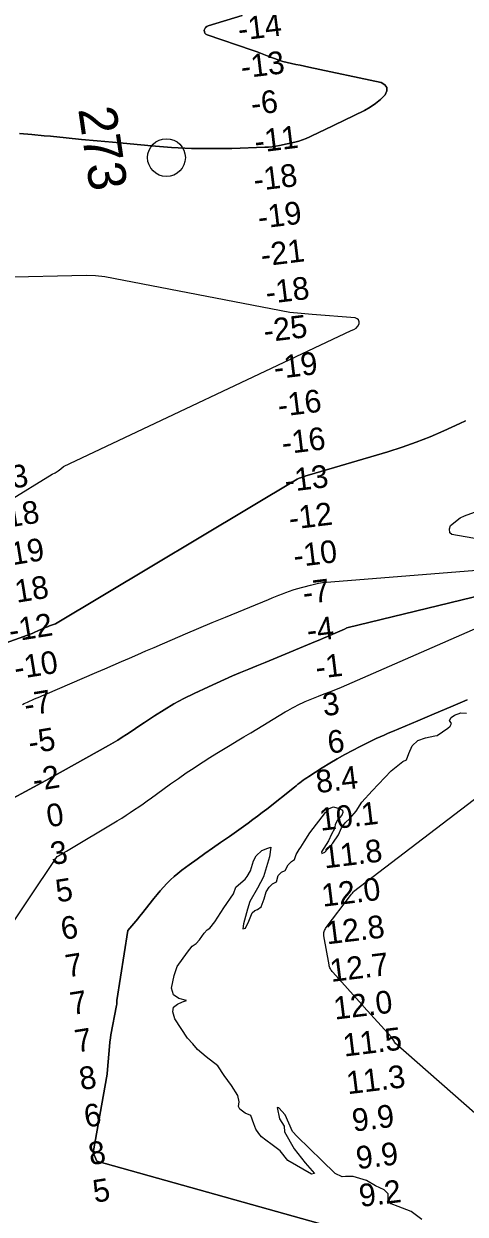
# Model space of a CAD drawing. Extents: x 3219052 to 3256913, y 800770 to 826146.
# Drawn here: x 3226376 to 3227543, y 813043 to 816190 of the extents above; entities that cross this region are included whole.
import ezdxf

# ---------------------------------------------------------------- set-up
doc = ezdxf.new("R2010")
doc.units = 0
for name, color, linetype in [('V-RIVR-EDGE', 7, 'Continuous'), ('V-RIVR-IDEN', 7, 'Continuous'), ('V-RIVR-MILE', 7, 'Continuous'), ('V-RIVR-RANG', 7, 'Continuous'), ('V-TOPO-DPTH', 7, 'Continuous'), ('V-TOPO-MINR', 7, 'Continuous'), ('V-TOPO-WATR', 7, 'Continuous')]:
    doc.layers.add(name, color=color, linetype=linetype)

msp = doc.modelspace()

# ---------------------------------------------------------------- linework, layer by layer
at = {"layer": 'V-RIVR-EDGE'}
for points in [[(3227011.4, 813876.5), (3227016.2, 813894.6), (3227024.1, 813907.3), (3227033.3, 813916.3), (3227043.9, 813921.5), (3227048.7, 813938.4), (3227056.7, 813946.7), (3227066.9, 813951), (3227074.5, 813966), (3227083.2, 813975.5), (3227091.1, 813980.2), (3227096.3, 813993.7), (3227103.5, 814006.7), (3227107.8, 814013.4), (3227116.6, 814027.2), (3227132, 814050.5), (3227173.3, 814105), (3227183.2, 814115.2), (3227194.3, 814119.9), (3227209.7, 814115.2), (3227218.4, 814110.4), (3227219.5, 814104.8), (3227216.7, 814097.3), (3227204.1, 814083.5), (3227198.9, 814071.7), (3227197.3, 814061.8), (3227189.7, 814047.2), (3227181, 814029.4), (3227163.1, 814001), (3227163.5, 813996.7), (3227171.4, 813999.4), (3227192.4, 814023.9), (3227207.9, 814046), (3227215.5, 814064.1), (3227225.8, 814077.2), (3227237.7, 814088.6), (3227254.3, 814107.9), (3227269.4, 814132), (3227296.8, 814162), (3227347.1, 814215.2), (3227378, 814239.3), (3227387.9, 814243.6), (3227393.5, 814260.6), (3227402.6, 814281.1), (3227417.7, 814295.3), (3227437.5, 814302.4), (3227462.4, 814307.1), (3227468.7, 814308.6), (3227496.8, 814327.9), (3227503.2, 814332.6), (3227506.7, 814339.8), (3227501.2, 814347.7), (3227506, 814356), (3227514.3, 814362.3), (3227531.3, 814367.8), (3227545.9, 814367.7)], [(3227428, 813028.6), (3227400, 813050), (3227365.6, 813062.8), (3227347, 813070.3), (3227339.2, 813081.4), (3227338.8, 813096.8), (3227328.5, 813107.2), (3227305.6, 813117.9), (3227282, 813131.8), (3227246.8, 813142.1), (3227226.6, 813142.6), (3227217.9, 813141.4), (3227199, 813150.2), (3227163.9, 813185), (3227098.4, 813247.7), (3227086.2, 813261.1), (3227066.9, 813305.1), (3227050.4, 813323.7), (3227045.6, 813324.5), (3227051.9, 813294.8), (3227064.5, 813275), (3227064.8, 813260.8), (3227090.4, 813215.3), (3227120, 813178.4), (3227144, 813150.7), (3227136.1, 813148.7), (3227073.8, 813184.5), (3227053.3, 813210.6), (3227032.3, 813226.5), (3227015.4, 813238), (3227004.3, 813247.5), (3226997.2, 813256.2), (3226989.4, 813267.3), (3226984.3, 813281.6), (3226975.6, 813303.3), (3226961.4, 813309.7), (3226947.2, 813320), (3226943.2, 813327.5), (3226944.9, 813339.8), (3226941.7, 813356.8), (3226925.2, 813382.9), (3226905.5, 813409.4), (3226889, 813434.8), (3226857.8, 813458.6), (3226834.9, 813478.4), (3226822.7, 813492.7), (3226808.5, 813508.5), (3226775.4, 813559.6), (3226769.9, 813577.8), (3226771.5, 813589.7), (3226781.8, 813597.9), (3226795.3, 813604.2), (3226805.6, 813607.8), (3226785.8, 813613.3), (3226771.2, 813622.9), (3226766.1, 813639.9), (3226772.9, 813673.5), (3226780.9, 813697.2), (3226808.3, 813735.4), (3226821, 813751.6), (3226831.6, 813758.3), (3226840.4, 813767.8), (3226852.3, 813785.9), (3226860.2, 813794.2), (3226867.3, 813798.5), (3226880.8, 813815.9), (3226905, 813852.2), (3226930, 813889.3), (3226936, 813907.5), (3226949.5, 813918.5), (3226961.3, 813928.4), (3226966.1, 813935.9), (3226975.2, 813950.1), (3226982.8, 813976.6), (3226990.4, 813990.4), (3227005.4, 814004.2), (3227020.8, 814010.5), (3227029.2, 814012.8), (3227025.1, 813987.5), (3227009.2, 813934.6), (3226993.7, 813905), (3226973.8, 813869.8), (3226967.5, 813849.3), (3226956.3, 813810.2), (3226954.7, 813797.1), (3226962.2, 813799.1), (3226970.9, 813817.3), (3226979.3, 813839.4), (3226986.8, 813845.3), (3226994, 813848), (3227003.1, 813855.1), (3227011.4, 813876.5)]]:
    msp.add_lwpolyline(points, dxfattribs=at)
at = {"layer": 'V-RIVR-MILE'}
msp.add_circle((3226752.9, 815836), 50, dxfattribs=at)
at = {"layer": 'V-TOPO-DPTH'}
for points in [[(3226364.4, 815899.8), (3226397.2, 815897.1), (3226430, 815894), (3226446.4, 815892.3), (3226487.5, 815888.3), (3226528.5, 815884.2), (3226569.5, 815880.3), (3226610.5, 815876.4), (3226713.3, 815866.9), (3226766.4, 815862.9), (3226819.6, 815860.3), (3226872.8, 815859.7), (3226926, 815860.4), (3227012.8, 815863.2), (3227022.6, 815863.8), (3227032.4, 815864.8), (3227042.2, 815866.3), (3227051.8, 815868.1), (3227092.5, 815877.1), (3227102.5, 815879.6), (3227112.4, 815882.7), (3227122.1, 815886.4), (3227131.6, 815890.5), (3227140.9, 815895), (3227150.3, 815899.5), (3227159.7, 815904), (3227169, 815908.5), (3227276.4, 815960.8), (3227291.5, 815969.3), (3227305.8, 815978.7), (3227318.9, 815989.7), (3227331.3, 816001.8), (3227335.4, 816012.1), (3227335.6, 816021.3), (3227330.1, 816028.6), (3227320.8, 816034.7), (3227129, 816075.3), (3227117.6, 816077.7), (3227106.2, 816080), (3227094.7, 816082.3), (3227083.3, 816084.6), (3227072, 816087.2), (3227060.8, 816090.2), (3227049.7, 816093.8), (3227038.8, 816097.8), (3227032.9, 816100.2), (3227019.6, 816105.4), (3227006.2, 816110.4), (3226992.8, 816115.3), (3226979.3, 816120), (3226860.4, 816160.3), (3226857, 816162.4), (3226854.5, 816165.1), (3226853.3, 816168.6), (3226853, 816172.6), (3226854.4, 816176.7), (3226856.5, 816180.1), (3226859.7, 816182.7), (3226863.5, 816184.6), (3226953.5, 816211.9)], [(3226364.4, 815899.8), (3226397.2, 815897.1), (3226430, 815894), (3226446.4, 815892.3), (3226487.5, 815888.3), (3226528.5, 815884.2), (3226569.5, 815880.3), (3226610.5, 815876.4), (3226713.3, 815866.9), (3226766.4, 815862.9), (3226819.6, 815860.3), (3226872.8, 815859.7), (3226926, 815860.4), (3227012.8, 815863.2), (3227022.6, 815863.8), (3227032.4, 815864.8), (3227042.2, 815866.3), (3227051.8, 815868.1), (3227092.5, 815877.1), (3227102.5, 815879.6), (3227112.4, 815882.7), (3227122.1, 815886.4), (3227131.6, 815890.5), (3227140.9, 815895), (3227150.3, 815899.5), (3227159.7, 815904), (3227169, 815908.5), (3227276.4, 815960.8), (3227291.5, 815969.3), (3227305.8, 815978.7), (3227318.9, 815989.7), (3227331.3, 816001.8), (3227335.4, 816012.1), (3227335.6, 816021.3), (3227330.1, 816028.6), (3227320.8, 816034.7), (3227129, 816075.3), (3227117.6, 816077.7), (3227106.2, 816080), (3227094.7, 816082.3), (3227083.3, 816084.6), (3227072, 816087.2), (3227060.8, 816090.2), (3227049.7, 816093.8), (3227038.8, 816097.8), (3227032.9, 816100.2), (3227019.6, 816105.4), (3227006.2, 816110.4), (3226992.8, 816115.3), (3226979.3, 816120), (3226860.4, 816160.3), (3226857, 816162.4), (3226854.5, 816165.1), (3226853.3, 816168.6), (3226853, 816172.6), (3226854.4, 816176.7), (3226856.5, 816180.1), (3226859.7, 816182.7), (3226863.5, 816184.6), (3226953.5, 816211.9)], [(3225980.9, 814710.4), (3226450.5, 814998.7), (3226458.6, 815003), (3226466.4, 815007.8), (3226473.6, 815013.4), (3226480.5, 815019.5), (3227241.7, 815379.1), (3227248.3, 815381.6), (3227254.1, 815385.2), (3227258.5, 815390.3), (3227262, 815396.5), (3227262.3, 815402.1), (3227260.9, 815406.7), (3227257.3, 815409.8), (3227252.1, 815412), (3227138.5, 815421.4), (3227108.7, 815423.9), (3227079, 815426.5), (3226590.1, 815520.6), (3226565.7, 815523.7), (3226540.9, 815524.7), (3226311.9, 815518.8)], [(3225980.9, 814710.4), (3226450.5, 814998.7), (3226458.6, 815003), (3226466.4, 815007.8), (3226473.6, 815013.4), (3226480.5, 815019.5), (3227241.7, 815379.1), (3227248.3, 815381.6), (3227254.1, 815385.2), (3227258.5, 815390.3), (3227262, 815396.5), (3227262.3, 815402.1), (3227260.9, 815406.7), (3227257.3, 815409.8), (3227252.1, 815412), (3227138.5, 815421.4), (3227108.7, 815423.9), (3227079, 815426.5), (3226590.1, 815520.6), (3226565.7, 815523.7), (3226540.9, 815524.7), (3226311.9, 815518.8)], [(3225785.2, 814358.5), (3226397.6, 814578.3), (3226405.1, 814581.5), (3226412.5, 814584.8), (3226422.9, 814589.5), (3226428.1, 814591.7), (3226433.3, 814593.9), (3226438.5, 814595.9), (3226443.8, 814597.9), (3226449.1, 814599.8), (3226454.4, 814601.6), (3226459.7, 814603.4), (3227098.1, 814985.7), (3227101.6, 814987.6), (3227103.4, 814988.4), (3227107.2, 814989.8), (3227118, 814993.3), (3227121.3, 814994.4), (3227124.6, 814995.4), (3227127.9, 814996.4), (3227131.3, 814997.4), (3227338.6, 815058.5), (3227376.2, 815070.5), (3227413.4, 815083.5), (3227450, 815098.1), (3227486.2, 815113.8), (3227528.2, 815133.1), (3227543.1, 815140)], [(3227543.1, 815140), (3227528.2, 815133.1), (3227486.2, 815113.8), (3227450, 815098.1), (3227413.4, 815083.5), (3227376.2, 815070.5), (3227338.6, 815058.5), (3227131.3, 814997.4), (3227127.9, 814996.4), (3227124.6, 814995.4), (3227121.3, 814994.4), (3227118, 814993.3), (3227107.2, 814989.8), (3227103.4, 814988.4), (3227101.6, 814987.6), (3227098.1, 814985.7), (3226459.7, 814603.4), (3226454.4, 814601.6), (3226449.1, 814599.8), (3226443.8, 814597.9), (3226438.5, 814595.9), (3226433.3, 814593.9), (3226428.1, 814591.7), (3226422.9, 814589.5), (3226412.5, 814584.8), (3226405.1, 814581.5), (3226397.6, 814578.3), (3225785.2, 814358.5)], [(3227836.3, 814740.1), (3227229.7, 814592.5), (3227223.5, 814589.5), (3227217.2, 814586.7), (3227210.9, 814583.8), (3227193, 814576), (3227181.5, 814571), (3227170.1, 814566.1), (3227158.6, 814561.2), (3227147.1, 814556.4), (3227035.1, 814510), (3227013.6, 814501.1), (3226992.1, 814492.3), (3226970.6, 814483.4), (3226949.1, 814474.6), (3226927.7, 814465.7), (3226906.3, 814456.5), (3226885.1, 814447), (3226864, 814437.3), (3226826.3, 814419.6), (3226799.3, 814406.2), (3226772.7, 814392), (3226746.8, 814376.5), (3226721.4, 814360.3), (3226694.5, 814342.3), (3226682.8, 814334.5), (3226671.1, 814326.7), (3226659.4, 814318.9), (3226647.7, 814311.1), (3226635.9, 814303.4), (3226624, 814296), (3226612, 814288.8), (3226599.8, 814281.8), (3226449.6, 814198.1), (3226449.3, 814198), (3226449.1, 814197.9), (3226446.7, 814196.3), (3226443.5, 814194.5), (3226283.3, 814107.9)], [(3226283.3, 814107.9), (3226443.5, 814194.5), (3226446.7, 814196.3), (3226449.1, 814197.9), (3226449.3, 814198), (3226449.6, 814198.1), (3226599.8, 814281.8), (3226612, 814288.8), (3226624, 814296), (3226635.9, 814303.4), (3226647.7, 814311.1), (3226659.4, 814318.9), (3226671.1, 814326.7), (3226682.8, 814334.5), (3226694.5, 814342.3), (3226721.4, 814360.3), (3226746.8, 814376.5), (3226772.7, 814392), (3226799.3, 814406.2), (3226826.3, 814419.6), (3226864, 814437.3), (3226885.1, 814447), (3226906.3, 814456.5), (3226927.7, 814465.7), (3226949.1, 814474.6), (3226970.6, 814483.4), (3226992.1, 814492.3), (3227013.6, 814501.1), (3227035.1, 814510), (3227147.1, 814556.4), (3227158.6, 814561.2), (3227170.1, 814566.1), (3227181.5, 814571), (3227193, 814576), (3227210.9, 814583.8), (3227217.2, 814586.7), (3227223.5, 814589.5), (3227229.7, 814592.5), (3227836.3, 814740.1)], [(3227548.3, 814402.5), (3227504.7, 814384.2), (3227461.1, 814365.8), (3227417.6, 814347.4), (3227350.2, 814318.8), (3227339.4, 814314.2), (3227328.6, 814309.5), (3227317.8, 814304.8), (3227307.1, 814300), (3227296.4, 814295.1), (3227285.8, 814290), (3227275.3, 814284.8), (3227264.8, 814279.4), (3227244.8, 814268.9), (3227224.5, 814257.9), (3227204.4, 814246.5), (3227184.6, 814234.7), (3227164.9, 814222.6), (3227129.2, 814199.8), (3227124.3, 814196.6), (3227119.4, 814193.3), (3227114.6, 814189.9), (3227109.9, 814186.3), (3227105.2, 814182.8), (3227100.6, 814179.2), (3227095.9, 814175.5), (3227091.3, 814171.9), (3227017.9, 814113.8), (3227005.8, 814104.4), (3226993.8, 814095.1), (3226981.6, 814085.9), (3226969.3, 814076.8), (3226957, 814067.9), (3226944.6, 814059), (3226932.1, 814050.2), (3226919.6, 814041.5), (3226896, 814025.2), (3226875.1, 814010.7), (3226854.4, 813996.1), (3226833.8, 813981.3), (3226813.3, 813966.4), (3226793.7, 813951.9), (3226783.3, 813943.8), (3226773.2, 813935.4), (3226763.6, 813926.4), (3226754.3, 813917.1), (3226745.3, 813907.4), (3226736.5, 813897.6), (3226728, 813887.5), (3226719.7, 813877.2), (3226687.1, 813836.1), (3226682.1, 813829.8), (3226677, 813823.6), (3226671.8, 813817.5), (3226666.5, 813811.4), (3226661.3, 813805.3), (3226656.1, 813799.1), (3226650.9, 813792.9), (3226621.5, 813607.9), (3226621.8, 813604.5), (3226621.9, 813601.1), (3226621.7, 813597.7), (3226621.2, 813594.3), (3226606.3, 813517), (3226605.8, 813514.5), (3226605.4, 813512), (3226604.9, 813509.5), (3226604.6, 813507), (3226604.2, 813504.5), (3226603.9, 813502), (3226603.6, 813499.5), (3226603.4, 813497), (3226595.9, 813414.9), (3226596, 813412.6), (3226558.8, 813205.9), (3226569.3, 813182.7), (3227270, 812986)], [(3227548.3, 814402.5), (3227504.7, 814384.2), (3227461.1, 814365.8), (3227417.6, 814347.4), (3227350.2, 814318.8), (3227339.4, 814314.2), (3227328.6, 814309.5), (3227317.8, 814304.8), (3227307.1, 814300), (3227296.4, 814295.1), (3227285.8, 814290), (3227275.3, 814284.8), (3227264.8, 814279.4), (3227244.8, 814268.9), (3227224.5, 814257.9), (3227204.4, 814246.5), (3227184.6, 814234.7), (3227164.9, 814222.6), (3227129.2, 814199.8), (3227124.3, 814196.6), (3227119.4, 814193.3), (3227114.6, 814189.9), (3227109.9, 814186.3), (3227105.2, 814182.8), (3227100.6, 814179.2), (3227095.9, 814175.5), (3227091.3, 814171.9), (3227017.9, 814113.8), (3227005.8, 814104.4), (3226993.8, 814095.1), (3226981.6, 814085.9), (3226969.3, 814076.8), (3226957, 814067.9), (3226944.6, 814059), (3226932.1, 814050.2), (3226919.6, 814041.5), (3226896, 814025.2), (3226875.1, 814010.7), (3226854.4, 813996.1), (3226833.8, 813981.3), (3226813.3, 813966.4), (3226793.7, 813951.9), (3226783.3, 813943.8), (3226773.2, 813935.4), (3226763.6, 813926.4), (3226754.3, 813917.1), (3226745.3, 813907.4), (3226736.5, 813897.6), (3226728, 813887.5), (3226719.7, 813877.2), (3226687.1, 813836.1), (3226682.1, 813829.8), (3226677, 813823.6), (3226671.8, 813817.5), (3226666.5, 813811.4), (3226661.3, 813805.3), (3226656.1, 813799.1), (3226650.9, 813792.9), (3226621.5, 813607.9), (3226621.8, 813604.5), (3226621.9, 813601.1), (3226621.7, 813597.7), (3226621.2, 813594.3), (3226606.3, 813517), (3226605.8, 813514.5), (3226605.4, 813512), (3226604.9, 813509.5), (3226604.6, 813507), (3226604.2, 813504.5), (3226603.9, 813502), (3226603.6, 813499.5), (3226603.4, 813497), (3226595.9, 813414.9), (3226596, 813412.6), (3226558.8, 813205.9), (3226569.3, 813182.7), (3227270, 812986)]]:
    msp.add_lwpolyline(points, dxfattribs=at)
at = {"layer": 'V-TOPO-MINR'}
for points in [[(3226953.5, 816211.9), (3226863.5, 816184.6), (3226859.7, 816182.7), (3226856.5, 816180.1), (3226854.4, 816176.7), (3226853, 816172.6), (3226853.3, 816168.6), (3226854.5, 816165.1), (3226857, 816162.4), (3226860.4, 816160.3), (3226979.3, 816120), (3226992.8, 816115.3), (3227006.2, 816110.4), (3227019.6, 816105.4), (3227032.9, 816100.2), (3227038.8, 816097.8), (3227049.7, 816093.8), (3227060.8, 816090.2), (3227072, 816087.2), (3227083.3, 816084.6), (3227094.7, 816082.3), (3227106.2, 816080), (3227117.6, 816077.7), (3227129, 816075.3), (3227320.8, 816034.7), (3227330.1, 816028.6), (3227335.6, 816021.3), (3227335.4, 816012.1), (3227331.3, 816001.8), (3227318.9, 815989.7), (3227305.8, 815978.7), (3227291.5, 815969.3), (3227276.4, 815960.8), (3227169, 815908.5), (3227159.7, 815904), (3227150.3, 815899.5), (3227140.9, 815895), (3227131.6, 815890.5), (3227122.1, 815886.4), (3227112.4, 815882.7), (3227102.5, 815879.6), (3227092.5, 815877.1), (3227051.8, 815868.1), (3227042.2, 815866.3), (3227032.4, 815864.8), (3227022.6, 815863.8), (3227012.8, 815863.2), (3226926, 815860.4), (3226872.8, 815859.7), (3226819.6, 815860.3), (3226766.4, 815862.9), (3226713.3, 815866.9), (3226610.5, 815876.4), (3226569.5, 815880.3), (3226528.5, 815884.2), (3226487.5, 815888.3), (3226446.4, 815892.3), (3226430, 815894), (3226397.2, 815897.1), (3226364.4, 815899.8)], [(3225980.9, 814710.4), (3226450.5, 814998.7), (3226458.6, 815003), (3226466.4, 815007.8), (3226473.6, 815013.4), (3226480.5, 815019.5), (3227241.7, 815379.1), (3227248.3, 815381.6), (3227254.1, 815385.2), (3227258.5, 815390.3), (3227262, 815396.5), (3227262.3, 815402.1), (3227260.9, 815406.7), (3227257.3, 815409.8), (3227252.1, 815412), (3227138.5, 815421.4), (3227108.7, 815423.9), (3227079, 815426.5), (3226590.1, 815520.6), (3226565.7, 815523.7), (3226540.9, 815524.7), (3226311.9, 815518.8)], [(3225785.2, 814358.5), (3226397.6, 814578.3), (3226405.1, 814581.5), (3226412.5, 814584.8), (3226422.9, 814589.5), (3226428.1, 814591.7), (3226433.3, 814593.9), (3226438.5, 814595.9), (3226443.8, 814597.9), (3226449.1, 814599.8), (3226454.4, 814601.6), (3226459.7, 814603.4), (3227098.1, 814985.7), (3227101.6, 814987.6), (3227103.4, 814988.4), (3227107.2, 814989.8), (3227118, 814993.3), (3227121.3, 814994.4), (3227124.6, 814995.4), (3227127.9, 814996.4), (3227131.3, 814997.4), (3227338.6, 815058.5), (3227376.2, 815070.5), (3227413.4, 815083.5), (3227450, 815098.1), (3227486.2, 815113.8), (3227528.2, 815133.1), (3227543.1, 815140)], [(3227790.1, 814789.9), (3227507.3, 814839.3), (3227501.8, 814844.1), (3227501.1, 814854.4), (3227503.9, 814863.4), (3227529.7, 814883.3), (3227540.8, 814888.8), (3227767.9, 814971.8)], [(3226283.3, 814107.9), (3226443.5, 814194.5), (3226446.7, 814196.3), (3226449.1, 814197.9), (3226449.3, 814198), (3226449.6, 814198.1), (3226599.8, 814281.8), (3226612, 814288.8), (3226624, 814296), (3226635.9, 814303.4), (3226647.7, 814311.1), (3226659.4, 814318.9), (3226671.1, 814326.7), (3226682.8, 814334.5), (3226694.5, 814342.3), (3226721.4, 814360.3), (3226746.8, 814376.5), (3226772.7, 814392), (3226799.3, 814406.2), (3226826.3, 814419.6), (3226864, 814437.3), (3226885.1, 814447), (3226906.3, 814456.5), (3226927.7, 814465.7), (3226949.1, 814474.6), (3226970.6, 814483.4), (3226992.1, 814492.3), (3227013.6, 814501.1), (3227035.1, 814510), (3227147.1, 814556.4), (3227158.6, 814561.2), (3227170.1, 814566.1), (3227181.5, 814571), (3227193, 814576), (3227210.9, 814583.8), (3227217.2, 814586.7), (3227223.5, 814589.5), (3227229.7, 814592.5), (3227836.3, 814740.1)], [(3226418.2, 814410.8), (3226425.1, 814413.8), (3226432.1, 814416.8), (3226568.6, 814475.4), (3226590.3, 814484.7), (3226612.1, 814494.1), (3226633.8, 814503.5), (3226655.4, 814512.9), (3226677.1, 814522.3), (3226698.8, 814531.7), (3226720.5, 814541.1), (3226742.2, 814550.5), (3226768.6, 814562), (3226803.5, 814577), (3226838.5, 814591.9), (3226873.6, 814606.6), (3226908.7, 814621.2), (3227022.9, 814668.1), (3227032, 814671.8), (3227041.2, 814675.6), (3227050.4, 814679.3), (3227059.6, 814683), (3227068.8, 814686.6), (3227078.2, 814690), (3227087.6, 814693), (3227097.1, 814695.8), (3227133.5, 814705.9), (3227144, 814708.6), (3227154.6, 814710.8), (3227165.3, 814712.5), (3227176.1, 814713.8), (3227628.3, 814749.6)], [(3225913.9, 813168.2), (3226464.2, 813988.2), (3226467.3, 813990), (3226470.3, 813991.7), (3226473.4, 813993.5), (3226476.5, 813995.2), (3226480.7, 813997.7), (3226483.6, 813999.3), (3226485.5, 814000.4), (3226488.3, 814002.1), (3226623, 814083), (3226634.6, 814090.1), (3226646.1, 814097.3), (3226657.4, 814104.7), (3226668.7, 814112.3), (3226679.9, 814120), (3226691, 814127.8), (3226702, 814135.6), (3226713, 814143.6), (3226743.7, 814165.9), (3226764, 814180.5), (3226784.5, 814194.9), (3226805.2, 814209.1), (3226826, 814223), (3226832.7, 814227.5), (3226850.3, 814238.9), (3226868, 814250.2), (3226885.8, 814261.3), (3226903.7, 814272.2), (3226921.7, 814283), (3226939.7, 814293.8), (3226957.7, 814304.7), (3226975.7, 814315.5), (3227067, 814370.5), (3227073.4, 814374.3), (3227079.9, 814378), (3227086.4, 814381.6), (3227092.9, 814385.2), (3227099.5, 814388.6), (3227106.2, 814391.9), (3227113, 814395), (3227119.8, 814397.9), (3227154.9, 814412.1), (3227170.1, 814418.1), (3227185.2, 814424.1), (3227200.4, 814430), (3227215.6, 814435.8), (3227773.5, 814679.9)], [(3226372.1, 814390.4), (3226376.5, 814392.6), (3226380.9, 814394.7), (3226385.4, 814396.7), (3226404.2, 814404.8), (3226411.2, 814407.8), (3226418.2, 814410.8)], [(3227597.7, 813284.5), (3227357.2, 813495.1), (3227355.9, 813497.8), (3227354.6, 813500.5), (3227353.1, 813503.2), (3227351.6, 813505.7), (3227349.8, 813508.1), (3227347.8, 813510.4), (3227274.8, 813590.9), (3227274.1, 813591.7), (3227272.6, 813593.4), (3227270.2, 813596.3), (3227270, 813596.5), (3227192.8, 813682.4), (3227191, 813684.5), (3227189.3, 813686.7), (3227187.8, 813689), (3227186.4, 813691.4), (3227185.1, 813693.9), (3227184.1, 813696.4), (3227183.3, 813699.1), (3227182.7, 813701.8), (3227168.9, 813778.8), (3227168.6, 813781.7), (3227168.7, 813784.5), (3227169.1, 813787.4), (3227169.9, 813790.2), (3227171, 813792.9), (3227172.3, 813795.5), (3227173.8, 813798), (3227175.4, 813800.5), (3227239.5, 813885.3), (3227242, 813888.4), (3227244.5, 813891.5), (3227246.9, 813894.3), (3227247.7, 813895.8), (3227716.2, 814253.8)]]:
    msp.add_lwpolyline(points, dxfattribs=at)
at = {"layer": 'V-TOPO-WATR'}
msp.add_lwpolyline([(3227270, 812986), (3226569.3, 813182.7), (3226558.8, 813205.9), (3226596, 813412.6), (3226595.9, 813414.9), (3226603.4, 813497), (3226603.6, 813499.5), (3226603.9, 813502), (3226604.2, 813504.5), (3226604.6, 813507), (3226604.9, 813509.5), (3226605.4, 813512), (3226605.8, 813514.5), (3226606.3, 813517), (3226621.2, 813594.3), (3226621.7, 813597.7), (3226621.9, 813601.1), (3226621.8, 813604.5), (3226621.5, 813607.9), (3226650.9, 813792.9), (3226656.1, 813799.1), (3226661.3, 813805.3), (3226666.5, 813811.4), (3226671.8, 813817.5), (3226677, 813823.6), (3226682.1, 813829.8), (3226687.1, 813836.1), (3226719.7, 813877.2), (3226728, 813887.5), (3226736.5, 813897.6), (3226745.3, 813907.4), (3226754.3, 813917.1), (3226763.6, 813926.4), (3226773.2, 813935.4), (3226783.3, 813943.8), (3226793.7, 813951.9), (3226813.3, 813966.4), (3226833.8, 813981.3), (3226854.4, 813996.1), (3226875.1, 814010.7), (3226896, 814025.2), (3226919.6, 814041.5), (3226932.1, 814050.2), (3226944.6, 814059), (3226957, 814067.9), (3226969.3, 814076.8), (3226981.6, 814085.9), (3226993.8, 814095.1), (3227005.8, 814104.4), (3227017.9, 814113.8), (3227091.3, 814171.9), (3227095.9, 814175.5), (3227100.6, 814179.2), (3227105.2, 814182.8), (3227109.9, 814186.3), (3227114.6, 814189.9), (3227119.4, 814193.3), (3227124.3, 814196.6), (3227129.2, 814199.8), (3227164.9, 814222.6), (3227184.6, 814234.7), (3227204.4, 814246.5), (3227224.5, 814257.9), (3227244.8, 814268.9), (3227264.8, 814279.4), (3227275.3, 814284.8), (3227285.8, 814290), (3227296.4, 814295.1), (3227307.1, 814300), (3227317.8, 814304.8), (3227328.6, 814309.5), (3227339.4, 814314.2), (3227350.2, 814318.8), (3227417.6, 814347.4), (3227461.1, 814365.8), (3227504.7, 814384.2), (3227548.3, 814402.5)], dxfattribs=at)

# ---------------------------------------------------------------- texts
at = {"layer": 'V-RIVR-IDEN'}
msp.add_text('273', height=100, rotation=278.3413, dxfattribs=at).set_placement((3226519.4, 815964.3))
at = {"layer": 'V-RIVR-RANG'}
for s, rotation, p in [('-14', 6.9954, (3226945.3, 816145)), ('-13', 6.9954, (3226952.8, 816045.2)), ('-6', 6.9954, (3226979.7, 815947.8)), ('-11', 6.9954, (3226989.1, 815848.2)), ('-18', 6.9954, (3226986.7, 815747.2)), ('-19', 6.9954, (3226998, 815647.8)), ('-21', 6.9954, (3227005.7, 815548)), ('-18', 6.9954, (3227018.4, 815448.8)), ('-25', 6.9954, (3227013, 815347.4)), ('-19', 6.9954, (3227040.2, 815250)), ('-16', 6.9954, (3227050.5, 815150.6)), ('-16', 6.9954, (3227061, 815051.1)), ('-23', 9.1991, (3226276.4, 814949.5)), ('-13', 6.9954, (3227068.7, 814951.3)), ('-18', 9.1991, (3226306, 814853.1)), ('-12', 6.9954, (3227079.7, 814852)), ('-19', 9.1991, (3226319, 814753.9)), ('-10', 6.9954, (3227091.9, 814752.7)), ('-18', 9.1991, (3226330.6, 814654.6)), ('-7', 6.9954, (3227116.8, 814655)), ('-12', 9.1991, (3226341, 814555)), ('-4', 6.9954, (3227127.5, 814555.6)), ('-10', 9.1991, (3226354.9, 814456.1)), ('-1', 6.9954, (3227150.3, 814457.7)), ('-7', 9.1991, (3226381.5, 814359.1)), ('3', 6.9954, (3227169, 814359.2)), ('-5', 9.1991, (3226392.4, 814259.7)), ('6', 6.9954, (3227182.4, 814260.1)), ('-2', 9.1991, (3226403.7, 814160.3)), ('8.4', 6.9954, (3227151.4, 814155.6)), ('0', 9.1991, (3226441, 814065.1)), ('10.1', 6.9954, (3227160.6, 814056)), ('3', 9.1991, (3226451.2, 813965.5)), ('11.8', 6.9954, (3227171.3, 813956.6)), ('5', 9.1991, (3226464.9, 813866.5)), ('12.0', 6.9954, (3227166.6, 813855.3)), ('6', 9.1991, (3226478.6, 813767.5)), ('12.8', 6.9954, (3227177.4, 813755.8)), ('7', 9.1991, (3226490.9, 813668.2)), ('12.7', 6.9954, (3227188.4, 813656.5)), ('7', 9.1991, (3226503.2, 813569)), ('12.0', 6.9954, (3227198.3, 813556.9)), ('7', 9.1991, (3226515.5, 813469.7)), ('11.5', 6.9954, (3227223.1, 813459.2)), ('8', 9.1991, (3226527.3, 813370.4)), ('11.3', 6.9954, (3227232.2, 813359.6)), ('6', 9.1991, (3226540.1, 813271.3)), ('9.9', 6.9954, (3227247.2, 813260.7)), ('8', 9.1991, (3226551.9, 813171.9)), ('9.9', 6.9954, (3227257.8, 813161.3)), ('5', 9.1991, (3226563.3, 813072.6)), ('9.2', 6.9954, (3227265.7, 813061.5))]:
    msp.add_text(s, height=60, rotation=rotation, dxfattribs=at).set_placement(p)

doc.saveas('drawing.dxf')
